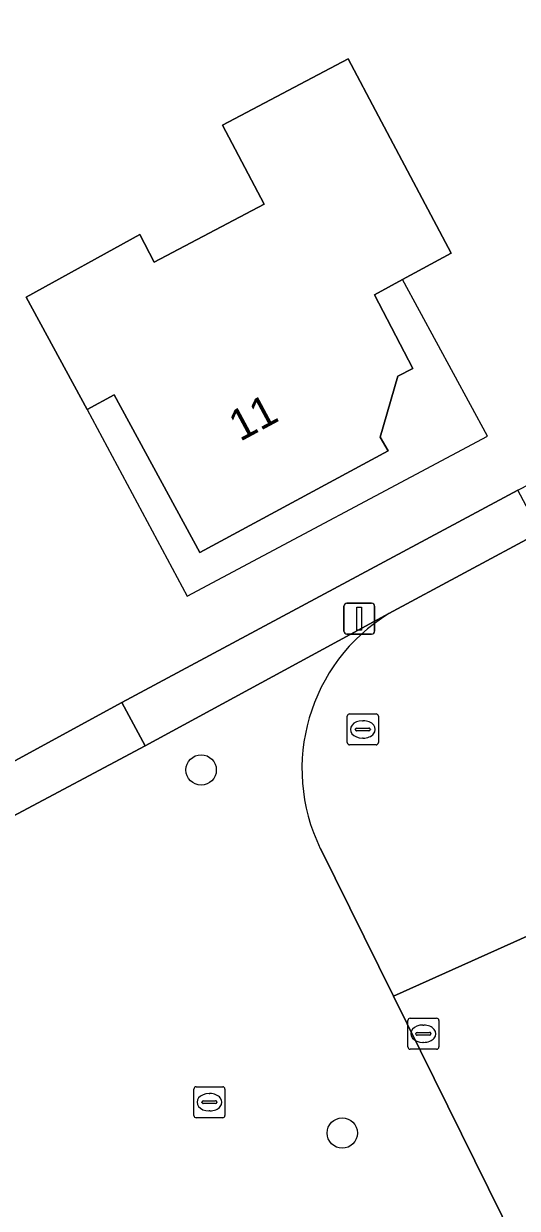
# Model space of a CAD drawing. Extents: x 157320 to 158835, y 386650 to 388491.
# Drawn here: x 158210.61 to 158226.53, y 387181.77 to 387219.95 of the extents above; entities that cross this region are included whole.
import ezdxf

# ---------------------------------------------------------------- set-up
doc = ezdxf.new("R2010")
doc.units = 0
for name, color, linetype in [('IMGEO_Boom', 7, 'Continuous'), ('IMGEO_Erf', 7, 'Continuous'), ('IMGEO_Groenvoorziening', 7, 'Continuous'), ('IMGEO_Kolk', 7, 'Continuous'), ('IMGEO_Lichtmast', 7, 'Continuous'), ('IMGEO_Pand', 7, 'Continuous'), ('IMGEO_Pand_nummerreeks', 7, 'Continuous'), ('IMGEO_Pand_overbouw', 7, 'Continuous'), ('IMGEO_Parkeervlak_open', 7, 'Continuous'), ('IMGEO_Rijbaan_lokaal_gesloten', 7, 'Continuous'), ('IMGEO_Rioolput', 7, 'Continuous'), ('IMGEO_Voetpad_open', 7, 'Continuous')]:
    doc.layers.add(name, color=color, linetype=linetype)

msp = doc.modelspace()

# ---------------------------------------------------------------- linework, layer by layer
at = {"layer": 'IMGEO_Boom'}
for centre in [(158216.334, 387195.894), (158220.883, 387184.192)]:
    msp.add_circle(centre, 0.489, dxfattribs=at)
at = {"layer": 'IMGEO_Erf'}
msp.add_lwpolyline([(158197.427, 387189.413), (158201.462, 387191.335), (158203.245, 387192.312), (158205.838, 387193.797), (158207.549, 387194.826), (158209.369, 387195.668), (158213.782, 387198.067), (158226.542, 387204.916), (158230.252, 387206.815), (158240.65, 387212.458), (158246.372, 387215.477), (158259.181, 387222.335), (158262.73, 387224.252), (158272.64, 387229.657), (158274.12, 387230.46), (158275.497, 387231.221), (158282.317, 387234.838)], dxfattribs=at)
msp.add_lwpolyline([(158223.163, 387208.836), (158222.674, 387208.584), (158222.109, 387206.624), (158222.364, 387206.175), (158216.29, 387202.905), (158213.533, 387207.982), (158212.659, 387207.508), (158210.69, 387211.134), (158214.352, 387213.15), (158214.824, 387212.256), (158218.363, 387214.125), (158217.017, 387216.673), (158221.078, 387218.818), (158222.056, 387216.967), (158224.391, 387212.545), (158222.826, 387211.698), (158221.923, 387211.209)], close=True, dxfattribs=at)
at = {"layer": 'IMGEO_Groenvoorziening'}
msp.add_lwpolyline([(158222.382, 387200.932), (158227.265, 387203.556), (158226.542, 387204.916), (158213.782, 387198.067), (158214.526, 387196.669)], close=True, dxfattribs=at)
at = {"layer": 'IMGEO_Kolk'}
for p, q in [((158222.996, 387186.967), (158222.996, 387187.819)), ((158223.071, 387187.893), (158223.923, 387187.893)), ((158223.484, 387187.673), (158223.509, 387187.673)), ((158223.997, 387187.819), (158223.997, 387186.967)), ((158223.255, 387187.387), (158223.255, 387187.399)), ((158223.693, 387187.35), (158223.295, 387187.35)), ((158223.298, 387187.436), (158223.696, 387187.436)), ((158223.739, 387187.399), (158223.739, 387187.387)), ((158223.923, 387186.893), (158223.071, 387186.893)), ((158223.507, 387187.113), (158223.482, 387187.113)), ((158216.101, 387184.759), (158216.101, 387185.611)), ((158216.176, 387185.685), (158217.028, 387185.685)), ((158217.102, 387185.611), (158217.102, 387184.759)), ((158216.403, 387185.228), (158216.801, 387185.228)), ((158216.589, 387185.465), (158216.614, 387185.465)), ((158216.36, 387185.179), (158216.36, 387185.191)), ((158216.798, 387185.142), (158216.4, 387185.142)), ((158216.612, 387184.905), (158216.587, 387184.905)), ((158216.844, 387185.191), (158216.844, 387185.179)), ((158217.028, 387184.685), (158216.176, 387184.685))]:
    msp.add_line(p, q, dxfattribs=at)
for points in [[(158222.996, 387186.967), (158222.996, 387187.819)], [(158223.071, 387187.893), (158223.923, 387187.893)], [(158223.997, 387187.819), (158223.997, 387186.967)], [(158223.923, 387186.893), (158223.071, 387186.893)], [(158216.101, 387184.759), (158216.101, 387185.611)], [(158216.176, 387185.685), (158217.028, 387185.685)], [(158217.102, 387185.611), (158217.102, 387184.759)], [(158217.028, 387184.685), (158216.176, 387184.685)]]:
    msp.add_lwpolyline(points, dxfattribs=at)
for centre, radius, start, end in [((158223.073, 387187.817), 0.0765, 91.552, 178.448), ((158223.073, 387187.817), 0.0765, 91.552, 178.448), ((158223.921, 387187.817), 0.0765, 1.552, 88.448), ((158223.921, 387187.817), 0.0765, 1.552, 88.448), ((158223.295, 387187.396), 0.0403, 85.8775, 175.7526), ((158223.292, 387187.386), 0.0366, 178.938, 274.7102), ((158223.696, 387187.393), 0.043, 264.8664, 352.4533), ((158223.7, 387187.398), 0.0386, 1.7309, 96.639), ((158223.073, 387186.969), 0.0765, 181.552, 268.448), ((158223.073, 387186.969), 0.0765, 181.552, 268.448), ((158223.921, 387186.969), 0.0765, 271.552, 358.448), ((158223.921, 387186.969), 0.0765, 271.552, 358.448), ((158216.178, 387185.609), 0.0765, 91.552, 178.448), ((158216.178, 387185.609), 0.0765, 91.552, 178.448), ((158217.026, 387185.609), 0.0765, 1.552, 88.448), ((158217.026, 387185.609), 0.0765, 1.552, 88.448), ((158216.4, 387185.188), 0.0403, 85.8775, 175.7526), ((158216.805, 387185.19), 0.0386, 1.7309, 96.639), ((158216.397, 387185.178), 0.0366, 178.938, 274.7102), ((158216.801, 387185.185), 0.043, 264.8664, 352.4533), ((158216.178, 387184.761), 0.0765, 181.552, 268.448), ((158216.178, 387184.761), 0.0765, 181.552, 268.448), ((158217.026, 387184.761), 0.0765, 271.552, 358.448), ((158217.026, 387184.761), 0.0765, 271.552, 358.448)]:
    msp.add_arc(centre, radius, start, end, dxfattribs=at)
for centre, major_axis, ratio, start_param, end_param in [((158223.483, 387187.393), (-0.387, 0.002), 0.722429, 4.712389, 7.853982), ((158223.508, 387187.393), (-0.39, 0.002), 0.717154, 1.570796, 4.712389), ((158216.588, 387185.185), (-0.387, 0.002), 0.722429, 4.712389, 7.853982), ((158216.613, 387185.185), (-0.39, 0.002), 0.717154, 1.570796, 4.712389)]:
    msp.add_ellipse(centre, major_axis=major_axis, ratio=ratio, start_param=start_param, end_param=end_param, dxfattribs=at)
at = {"layer": 'IMGEO_Lichtmast'}
for p, q in [((158221.035, 387201.27), (158221.825, 387201.27)), ((158221.825, 387201.27), (158221.035, 387201.27)), ((158220.935, 387200.37), (158220.935, 387201.17)), ((158220.935, 387201.17), (158220.935, 387200.37)), ((158221.925, 387201.17), (158221.925, 387200.37)), ((158221.925, 387200.37), (158221.925, 387201.17)), ((158221.825, 387200.27), (158221.035, 387200.27)), ((158221.035, 387200.27), (158221.825, 387200.27))]:
    msp.add_line(p, q, dxfattribs=at)
msp.add_lwpolyline([(158221.355, 387201.145), (158221.505, 387201.145), (158221.505, 387200.395), (158221.355, 387200.395), (158221.355, 387201.145)], dxfattribs=at)
for centre, start, end in [((158221.035, 387201.17), 90, 180), ((158221.035, 387201.17), 90, 180), ((158221.825, 387201.17), 0, 90), ((158221.825, 387201.17), 360, 90), ((158221.035, 387200.37), 180, 270), ((158221.035, 387200.37), 180, 270), ((158221.825, 387200.37), 270, 0), ((158221.825, 387200.37), 270, 0)]:
    msp.add_arc(centre, 0.1, start, end, dxfattribs=at)
at = {"layer": 'IMGEO_Pand'}
msp.add_lwpolyline([(158221.078, 387218.818), (158217.017, 387216.673), (158218.363, 387214.125), (158214.824, 387212.256), (158214.352, 387213.15), (158210.69, 387211.134), (158212.659, 387207.508), (158213.533, 387207.982), (158216.29, 387202.905), (158222.364, 387206.175), (158222.109, 387206.624), (158222.674, 387208.584), (158223.163, 387208.836), (158221.923, 387211.209), (158222.826, 387211.698), (158224.391, 387212.545), (158222.056, 387216.967)], close=True, dxfattribs=at)
at = {"layer": 'IMGEO_Pand_overbouw'}
msp.add_lwpolyline([(158212.659, 387207.508), (158215.884, 387201.495), (158225.563, 387206.655), (158222.826, 387211.698), (158221.923, 387211.209), (158223.163, 387208.836), (158222.674, 387208.584), (158222.109, 387206.624), (158222.364, 387206.175), (158216.29, 387202.905), (158213.533, 387207.982)], close=True, dxfattribs=at)
at = {"layer": 'IMGEO_Parkeervlak_open'}
for points in [[(158196.57, 387190.328), (158184.22, 387214.881), (158184.356, 387216.458), (158184.875, 387222.452), (158181.22, 387220.509), (158180.674, 387214.601), (158180.644, 387214.276), (158193.399, 387188.847), (158194.761, 387186.161), (158201.391, 387173.082), (158225.64, 387178.479), (158227.354, 387178.86), (158222.532, 387188.602)], [(158222.382, 387200.932), (158214.526, 387196.669), (158210.087, 387194.305), (158209.415, 387193.956), (158208.473, 387193.451), (158206.543, 387192.449), (158203.902, 387191.078), (158202.077, 387190.131), (158201.011, 387189.441), (158200.558, 387189.201)], [(158222.532, 387188.602), (158220.176, 387193.362)]]:
    msp.add_lwpolyline(points, dxfattribs=at)
msp.add_arc((158225.459, 387195.929), 5.874, 121.5942, 205.9122, dxfattribs=at)
at = {"layer": 'IMGEO_Rijbaan_lokaal_gesloten'}
for points in [[(158303.287, 387245.366), (158300.913, 387243.577), (158297.6, 387241.378), (158294.844, 387239.792), (158292.848, 387238.721), (158283.035, 387233.457), (158276.237, 387229.841), (158274.866, 387229.096), (158273.367, 387228.298), (158263.425, 387222.971), (158259.874, 387221.054), (158247.26, 387214.274), (158241.377, 387211.119), (158230.947, 387205.52), (158227.265, 387203.556), (158222.382, 387200.932)], [(158220.176, 387193.362), (158222.532, 387188.602), (158227.78, 387190.953)], [(158261.327, 387123.809), (158255.123, 387136.185), (158251.163, 387144.107), (158248.403, 387149.619), (158243.169, 387160.068), (158239.92, 387166.54), (158229.541, 387187.344), (158227.78, 387190.953), (158222.532, 387188.602), (158227.354, 387178.86), (158229.963, 387173.679), (158231.104, 387171.408), (158237.057, 387159.45), (158244.461, 387144.615), (158244.715, 387144.172), (158246.256, 387141.123), (158248.305, 387136.986), (158248.936, 387135.765), (158253.299, 387127.027), (158255.63, 387122.39), (158256.579, 387120.546), (158257.126, 387119.417), (158262.887, 387107.923)]]:
    msp.add_lwpolyline(points, dxfattribs=at)
msp.add_arc((158225.459, 387195.929), 5.874, 121.5942, 205.9122, dxfattribs=at)
at = {"layer": 'IMGEO_Rioolput'}
for p, q in [((158221.045, 387196.774), (158221.045, 387197.626)), ((158221.12, 387197.7), (158221.972, 387197.7)), ((158221.533, 387197.48), (158221.558, 387197.48)), ((158222.046, 387197.626), (158222.046, 387196.774)), ((158221.304, 387197.194), (158221.304, 387197.206)), ((158221.742, 387197.157), (158221.344, 387197.157)), ((158221.347, 387197.243), (158221.745, 387197.243)), ((158221.788, 387197.206), (158221.788, 387197.194)), ((158221.972, 387196.7), (158221.12, 387196.7)), ((158221.556, 387196.92), (158221.531, 387196.92))]:
    msp.add_line(p, q, dxfattribs=at)
for points in [[(158221.045, 387196.774), (158221.045, 387197.626)], [(158221.12, 387197.7), (158221.972, 387197.7)], [(158222.046, 387197.626), (158222.046, 387196.774)], [(158221.972, 387196.7), (158221.12, 387196.7)]]:
    msp.add_lwpolyline(points, dxfattribs=at)
for centre, radius, start, end in [((158221.122, 387197.624), 0.0765, 91.552, 178.448), ((158221.122, 387197.624), 0.0765, 91.552, 178.448), ((158221.97, 387197.624), 0.0765, 1.552, 88.448), ((158221.97, 387197.624), 0.0765, 1.552, 88.448), ((158221.344, 387197.203), 0.0403, 85.8775, 175.7526), ((158221.341, 387197.193), 0.0366, 178.938, 274.7102), ((158221.745, 387197.2), 0.043, 264.8664, 352.4533), ((158221.749, 387197.205), 0.0386, 1.7309, 96.639), ((158221.122, 387196.776), 0.0765, 181.552, 268.448), ((158221.122, 387196.776), 0.0765, 181.552, 268.448), ((158221.97, 387196.776), 0.0765, 271.552, 358.448), ((158221.97, 387196.776), 0.0765, 271.552, 358.448)]:
    msp.add_arc(centre, radius, start, end, dxfattribs=at)
for centre, major_axis, ratio, start_param, end_param in [((158221.532, 387197.2), (-0.387, 0.002), 0.722429, 4.712389, 7.853982), ((158221.557, 387197.2), (-0.39, 0.002), 0.717154, 1.570796, 4.712389)]:
    msp.add_ellipse(centre, major_axis=major_axis, ratio=ratio, start_param=start_param, end_param=end_param, dxfattribs=at)
at = {"layer": 'IMGEO_Voetpad_open'}
msp.add_lwpolyline([(158214.526, 387196.669), (158213.782, 387198.067), (158209.369, 387195.668), (158210.087, 387194.305)], close=True, dxfattribs=at)

# ---------------------------------------------------------------- texts
at = {"layer": 'IMGEO_Pand_nummerreeks'}
msp.add_text('11', height=1, rotation=28.2963, dxfattribs=at).set_placement((158217.585, 387206.464))

doc.saveas('drawing.dxf')
